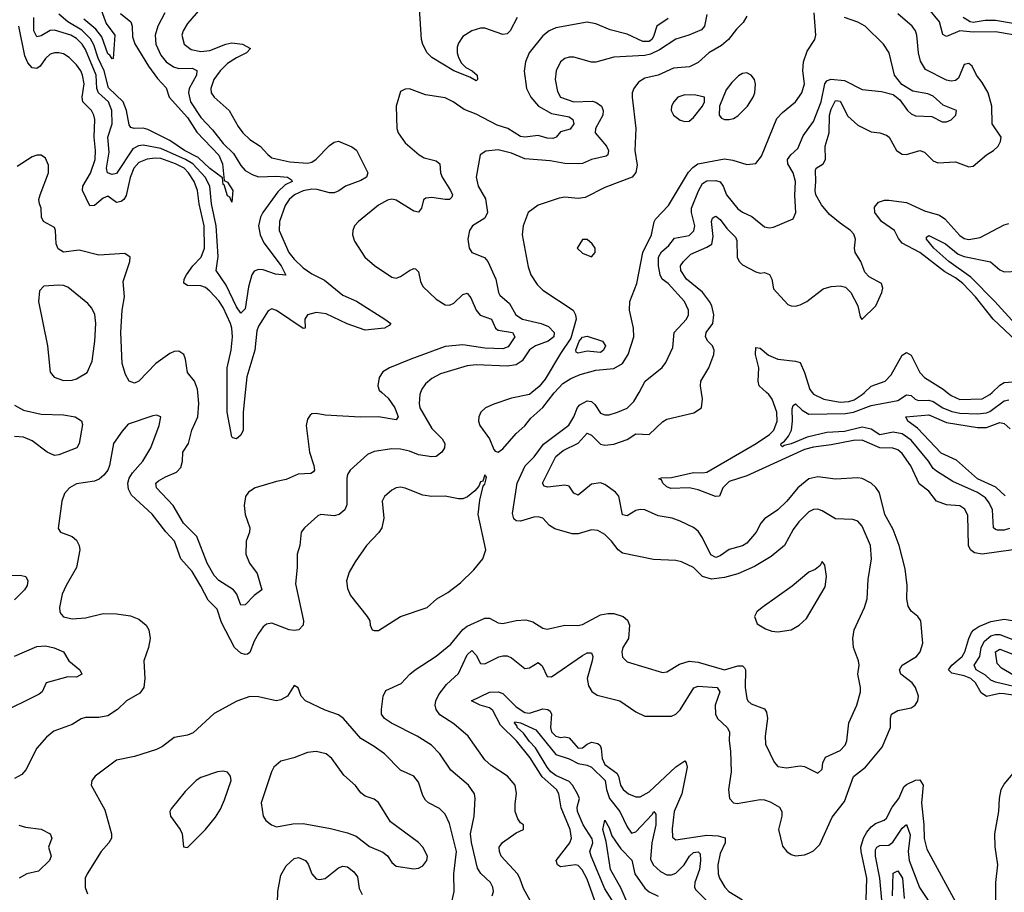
# Model space of a CAD drawing. Header units: inches. Extents: x 1552611 to 1694776, y 811966 to 917215.
# Tile 460 of 549: x 1642473 to 1646910, y 897746 to 901680. Entities that reach past the tile are written whole.
import ezdxf

# ---------------------------------------------------------------- set-up
doc = ezdxf.new("R2010")
doc.units = ezdxf.units.IN
doc.header["$MEASUREMENT"] = 0
doc.layers.add('B6849', color=7, linetype='Continuous')
doc.layers.add('B6940', color=7, linetype='Continuous')

msp = doc.modelspace()

# ---------------------------------------------------------------- linework, layer by layer
at = {"layer": 'B6849', "color": 5}
for points, elevation in [([(1644279.9, 900000), (1644276.3, 899990), (1644272.7, 899950), (1644276.8, 899930), (1644330, 899836.9), (1644377.1, 899790), (1644388.5, 899770), (1644387.1, 899750), (1644376.3, 899730), (1644350, 899711.2), (1644330.1, 899709.9), (1644270, 899718.8), (1644230, 899734.6), (1644190, 899743.2), (1644150, 899744.8), (1644070, 899734), (1644040.3, 899719.7), (1643963.1, 899650), (1643951.2, 899630), (1643947.3, 899612.7), (1643947.5, 899492.5), (1643938, 899470), (1643913, 899450), (1643890, 899443.1), (1643830, 899449.7), (1643816.1, 899443.9), (1643756.3, 899390), (1643742, 899370), (1643735.3, 899310), (1643723.1, 899270), (1643723.6, 899210), (1643716.7, 899136.7), (1643752.1, 898970), (1643750.1, 898949.9), (1643730.7, 898929.3), (1643710, 898926.3), (1643687.3, 898930), (1643610, 898959.2), (1643585.1, 898954.9), (1643570, 898943.6), (1643550, 898913), (1643530, 898878.9), (1643510, 898827.6), (1643499.4, 898820.6), (1643490, 898817.8), (1643470, 898824.2), (1643441.8, 898850), (1643383.4, 898963.4), (1643362.7, 899022.7), (1643322.7, 899062.7), (1643290, 899127.1), (1643250, 899192), (1643198.8, 899250), (1643171.4, 899330), (1643131.6, 899371.6), (1643070, 899450.8), (1642977, 899537), (1642963.1, 899563.1), (1642959.9, 899590), (1642966.6, 899613.4), (1642982.1, 899637.9), (1643028, 899690), (1643063.9, 899750), (1643101.6, 899850), (1643108.7, 899890), (1643090, 899897), (1643073.8, 899893.8), (1642962.7, 899857.3), (1642934.4, 899825.6), (1642895.3, 899770), (1642877.8, 899670), (1642870.1, 899649.9), (1642852.8, 899627.2), (1642830.8, 899609.2), (1642810, 899599.4), (1642730, 899587.4), (1642698.4, 899570), (1642675.2, 899544.8), (1642662.8, 899510), (1642646.3, 899386.3), (1642657.3, 899370), (1642710, 899350.2), (1642730, 899333.1), (1642741.6, 899310), (1642744.1, 899290), (1642729.4, 899210), (1642682.3, 899130), (1642665.2, 899090), (1642653.4, 899030), (1642654.4, 899010), (1642659.9, 898999.9), (1642670, 898988.9), (1642710, 898979.1), (1642770, 898983.5), (1642850, 899002.6), (1642910, 899001.5), (1642973.3, 898993.3), (1643010, 898978.3), (1643043.1, 898950), (1643055.8, 898930), (1643061.6, 898890), (1643053.4, 898850), (1643033, 898790), (1643037, 898710), (1643032, 898670), (1643015.4, 898644.6), (1642954, 898610), (1642913.4, 898570), (1642870, 898542), (1642830, 898533.7), (1642770, 898534.4), (1642750, 898528), (1642710, 898503.5), (1642627.3, 898472.7), (1642594.1, 898445.9), (1642550, 898396.2), (1642501, 898299), (1642483, 898277), (1642450, 898259.2)], 940), ([(1644104.9, 900000), (1644133.9, 899973.9), (1644163.9, 899930), (1644178.8, 899890), (1644170, 899875.8), (1644090, 899889.3), (1644008.6, 899888.6), (1643850, 899897.8), (1643810, 899904.7), (1643790, 899903.7), (1643782.6, 899897.4), (1643770, 899879), (1643764.2, 899850), (1643779.5, 899730), (1643798.5, 899670), (1643801.6, 899650), (1643797.7, 899642.3), (1643785.6, 899634.4), (1643728.8, 899631.2), (1643673.5, 899606.5), (1643630, 899598.7), (1643534, 899570), (1643505, 899550), (1643491.2, 899530), (1643485.2, 899490), (1643489.3, 899450), (1643510.2, 899390), (1643508.4, 899370), (1643493.5, 899330), (1643492.7, 899270), (1643509.5, 899230), (1643543.8, 899183.8), (1643564.2, 899110), (1643530, 899084.1), (1643490, 899041.8), (1643470, 899041.3), (1643451.4, 899090), (1643436.1, 899110), (1643370, 899151.3), (1643350, 899174), (1643318.6, 899230), (1643271.2, 899350), (1643211.2, 899410), (1643165.3, 899490), (1643089.9, 899570), (1643087.5, 899590), (1643099.5, 899600.5), (1643130, 899619.3), (1643179.6, 899640.4), (1643198.8, 899661.2), (1643207.1, 899690), (1643208.3, 899730), (1643233.3, 899770), (1643249.4, 899830), (1643276.6, 899890), (1643280.1, 899950), (1643275.6, 900000)], 920), ([(1643489.7, 900000), (1643480.7, 899910), (1643480.5, 899830), (1643470, 899806.8), (1643450, 899791.1), (1643434.5, 899794.5), (1643430, 899799.3), (1643408.3, 899910), (1643408.6, 900000)], 880), ([(1644601.8, 897730), (1644608.2, 897750), (1644605.4, 897770), (1644594.8, 897790), (1644551.1, 897831.1), (1644535.8, 897855.7), (1644508.9, 897971.1), (1644504.8, 898010), (1644521.5, 898090), (1644526.4, 898170), (1644523.5, 898190), (1644495.6, 898230), (1644416.8, 898296.8), (1644366.2, 898370), (1644328.8, 898410), (1644264.2, 898450), (1644148.5, 898508.5), (1644117.4, 898530), (1644104.1, 898550), (1644103.1, 898570), (1644111.3, 898630), (1644123.8, 898656.2), (1644192.6, 898687.4), (1644231.3, 898730), (1644255.8, 898750), (1644350, 898810.7), (1644415.4, 898864.6), (1644470, 898931), (1644490, 898946.8), (1644570, 898982.1), (1644590, 898982.7), (1644630, 898960.9), (1644650, 898957.6), (1644710, 898971), (1644754.3, 898974.3), (1644785.4, 898965.4), (1644830, 898937.6), (1644850, 898932.2), (1644930, 898950.4), (1644988.7, 898948.7), (1645010, 898953.1), (1645090, 898996.9), (1645123.8, 899003.8), (1645150, 899002.8), (1645192.7, 898990), (1645212.6, 898972.6), (1645220.8, 898950), (1645216.9, 898890), (1645191.6, 898850), (1645187, 898830), (1645190, 898806.7), (1645210, 898785.4), (1645370, 898737.8), (1645390, 898741), (1645445.8, 898774.2), (1645490, 898788.1), (1645530, 898784.6), (1645650, 898749.1), (1645710, 898766.8), (1645730, 898767.1), (1645738.9, 898758.9), (1645744.1, 898750), (1645742.3, 898670), (1645750, 898620.7), (1645754.6, 898610), (1645770, 898595.6), (1645830, 898572.8), (1645838.9, 898558.9), (1645842.4, 898530), (1645832.6, 898450), (1645834.3, 898414.3), (1645872.4, 898332.4), (1645890, 898314), (1645928.2, 898308.2), (1645990, 898315.9), (1646010, 898313.6), (1646070, 898283), (1646090, 898301), (1646092.2, 898330), (1646104.4, 898355.6), (1646170, 898386.3), (1646193.2, 898410), (1646201, 898430), (1646209.6, 898510), (1646246, 898590), (1646261.7, 898650), (1646262.7, 898670), (1646249.7, 898730), (1646256, 898770), (1646253.5, 898790), (1646230.7, 898850.7), (1646227.8, 898890), (1646233.1, 898930), (1646279.8, 899030), (1646292, 899070), (1646296.3, 899156.3), (1646311.6, 899250), (1646307.2, 899310), (1646270, 899397.4), (1646250, 899419.1), (1646226.9, 899426.9), (1646150, 899429.8), (1646090, 899466.5), (1646070, 899473.5), (1646050, 899471.9), (1646030, 899460.8), (1645983.9, 899416.1), (1645958.5, 899381.5), (1645919.4, 899310), (1645860.2, 899259.8), (1645784.2, 899215.8), (1645710, 899182.2), (1645650, 899166.2), (1645590, 899158.4), (1645550.4, 899170.5), (1645509.9, 899209.9), (1645456.1, 899236.1), (1645430, 899241.8), (1645330, 899246.9), (1645190, 899275.4), (1645170, 899289.6), (1645139.8, 899330), (1645110, 899359.8), (1645077.8, 899377.8), (1645050, 899379.8), (1644990, 899362.4), (1644962.9, 899362.9), (1644884.6, 899384.6), (1644860.3, 899400.3), (1644830, 899432.2), (1644810, 899439.3), (1644790, 899437.7), (1644730, 899419.9), (1644710, 899420.8), (1644699.8, 899430), (1644694.4, 899454.4), (1644715.4, 899590), (1644750.7, 899669.3), (1644790.9, 899709.1), (1644834.2, 899765.8), (1644947.6, 899852.4), (1644970, 899889.2), (1644987.6, 899932.4), (1644996.9, 899943.1), (1645030, 899962.2), (1645050, 899959.1), (1645065.6, 899945.6), (1645090, 899906.7), (1645110, 899898.5), (1645130, 899899), (1645167, 899910), (1645210, 899928.4), (1645240.8, 899959.2), (1645264.1, 900000)], 940), ([(1644774, 897710), (1644743.2, 897763.2), (1644727.5, 897810), (1644716, 897830), (1644643.2, 897910), (1644634.8, 897930), (1644634.6, 897950), (1644648.3, 897971.7), (1644710, 898014.6), (1644744, 898030), (1644743.7, 898050), (1644730, 898059.6), (1644717.5, 898077.5), (1644706, 898110), (1644705.6, 898145.6), (1644712.6, 898192.6), (1644705.5, 898230), (1644670.8, 898270), (1644598.3, 898318.3), (1644570, 898343.5), (1644494.5, 898450), (1644430, 898505.9), (1644366.9, 898546.9), (1644349.5, 898570), (1644345.4, 898590), (1644348.6, 898610), (1644361.7, 898638.3), (1644397, 898683), (1644450, 898732.1), (1644490, 898817.5), (1644510, 898835.8), (1644530, 898815.3), (1644550, 898778.2), (1644570, 898776.3), (1644632.5, 898807.5), (1644650, 898812.8), (1644670, 898811.7), (1644690, 898802.7), (1644750, 898754.8), (1644770, 898758.9), (1644810, 898781.7), (1644827.9, 898767.9), (1644850, 898719.1), (1644870, 898718.2), (1645010, 898813.8), (1645030, 898825.2), (1645050, 898825.3), (1645055.8, 898810), (1645053.3, 898790), (1645030.1, 898710), (1645036.7, 898676.7), (1645052.2, 898652.2), (1645075.2, 898635.2), (1645178, 898610), (1645250, 898560.2), (1645290, 898540.9), (1645410, 898540.2), (1645430, 898549.3), (1645450, 898569.3), (1645511.4, 898668.6), (1645530, 898676.1), (1645616.5, 898670), (1645627.9, 898650), (1645607.9, 898590), (1645609, 898550), (1645617.4, 898530), (1645661.9, 898490), (1645671.4, 898470), (1645670.1, 898430), (1645676.8, 898383.2), (1645679.8, 898290), (1645667.2, 898210), (1645671.3, 898170), (1645689.5, 898149.5), (1645706.9, 898146.9), (1645810, 898164.4), (1645830, 898162.9), (1645854.4, 898154.4), (1645896.5, 898130), (1645907.6, 898110), (1645907.8, 898090), (1645892.9, 898030), (1645910, 897954.8), (1645930.4, 897930), (1645950, 897916.5), (1645970, 897910.2), (1646010, 897915), (1646030, 897922.2), (1646050, 897933), (1646078.3, 897961.7), (1646134.3, 898085.7), (1646190, 898155.8), (1646230.9, 898269.1), (1646284, 898310), (1646359.5, 898400.5), (1646396.9, 898490), (1646396.6, 898530), (1646402, 898550), (1646430, 898565.9), (1646490, 898577.3), (1646508, 898590), (1646520.5, 898610), (1646523.5, 898630), (1646509.8, 898670), (1646495, 898690), (1646444.1, 898730), (1646437.2, 898750), (1646449.9, 898770.1), (1646514.2, 898810), (1646531.4, 898830), (1646543.5, 898870), (1646534, 898970), (1646520.9, 898990), (1646490, 899014), (1646477, 899037), (1646470.8, 899070), (1646472.2, 899130), (1646464, 899204), (1646436.8, 899310), (1646410, 899381.3), (1646371.4, 899450), (1646347.1, 899547.1), (1646331.5, 899571.5), (1646310, 899591.2), (1646270, 899611.2), (1646250, 899615.2), (1646150, 899608.5), (1646070, 899619.2), (1646030, 899609.9), (1645979.4, 899570), (1645930.1, 899510), (1645890, 899470.6), (1645829.1, 899430), (1645813, 899410), (1645791.8, 899370), (1645750, 899319.9), (1645730, 899308.5), (1645670, 899291.3), (1645630, 899263.4), (1645610, 899255.3), (1645587.5, 899267.5), (1645550, 899345), (1645530, 899375), (1645510, 899390.6), (1645450, 899419.8), (1645413.4, 899433.4), (1645350, 899443.6), (1645290, 899469.8), (1645270, 899472.5), (1645250, 899466.8), (1645210, 899444.2), (1645190, 899448.7), (1645172.6, 899532.6), (1645157.5, 899550), (1645110, 899584.4), (1645090, 899592.1), (1645050, 899586.2), (1644990, 899535.9), (1644970, 899546.3), (1644950, 899577), (1644930, 899581.2), (1644852, 899572), (1644837.3, 899577.3), (1644829.1, 899590), (1644889.7, 899710.3), (1644922.8, 899737.2), (1644990, 899771.5), (1645030, 899815.6), (1645050, 899807.4), (1645090, 899766.8), (1645110, 899762.5), (1645150, 899766.4), (1645210, 899786.8), (1645250, 899812.4), (1645310, 899810.2), (1645370, 899867.2), (1645390, 899879.2), (1645511.6, 899908.4), (1645545.1, 899930), (1645549.7, 899970.3), (1645545.6, 900000)], 920), ([(1644781.4, 900000), (1644770, 899991), (1644690, 899973.8), (1644610, 899947.1), (1644572.2, 899930), (1644551.8, 899910), (1644542.6, 899890), (1644541.1, 899870), (1644547.2, 899850), (1644590.3, 899790), (1644610, 899742), (1644615.3, 899735.3), (1644630, 899730.8), (1644650, 899745.5), (1644710, 899814), (1644750, 899848.8), (1644776.8, 899883.2), (1644830, 899932.4), (1644881.4, 899998.6), (1644882.8, 900000)], 960), ([(1646950, 899289.9), (1646810, 899270.9), (1646776.1, 899276.1), (1646757.7, 899290), (1646748.8, 899310), (1646745.1, 899445.1), (1646732.8, 899472.8), (1646710, 899488.1), (1646650, 899492.7), (1646604.8, 899510), (1646570, 899554.1), (1646527, 899587), (1646489.3, 899669.3), (1646450, 899724.3), (1646430, 899741.2), (1646408.1, 899748.1), (1646350, 899749.4), (1646270, 899784.4), (1646230, 899783.4), (1646130, 899762.8), (1646050, 899753.5), (1646010, 899742.1), (1645750, 899623.7), (1645670, 899597.8), (1645641.3, 899570), (1645627.4, 899532.6), (1645608.8, 899531.2), (1645530, 899559.9), (1645490, 899569), (1645406.9, 899566.9), (1645390, 899574.7), (1645371.3, 899590), (1645365, 899605), (1645354, 899610), (1645365.4, 899614.6), (1645410, 899616), (1645510, 899639), (1645550, 899636.7), (1645570, 899640.4), (1645791.5, 899770), (1645851.9, 899810), (1645871.2, 899830), (1645885.9, 899870), (1645885.2, 899910), (1645864.1, 899970), (1645849.4, 899990), (1645838.4, 900000)], 880), ([(1646934, 899386), (1646910, 899378.8), (1646879.5, 899379.5), (1646870, 899381.2), (1646860.9, 899390), (1646856.6, 899470), (1646842.3, 899502.3), (1646824.7, 899524.7), (1646790, 899548), (1646678.1, 899598.1), (1646604.2, 899644.2), (1646590, 899657), (1646568.6, 899690), (1646490, 899785.1), (1646450, 899812.9), (1646410, 899819.9), (1646350, 899808.9), (1646310, 899834.6), (1646270, 899842.7), (1646190, 899823), (1646110, 899818.7), (1646022.3, 899797.7), (1645950, 899767.8), (1645918.9, 899761.1), (1645910, 899754.5), (1645902.5, 899762.5), (1645904.6, 899770), (1645920, 899780), (1645937.7, 899802.3), (1645950.5, 899830), (1645955.3, 899870), (1645953.8, 899926.2), (1645959.4, 899940.6), (1645970, 899948.9), (1646000, 899920), (1646030, 899901.9), (1646195.2, 899904.8), (1646230, 899910.1), (1646310, 899940.2), (1646430, 899963), (1646470, 899989.4), (1646490, 899985.8), (1646508.2, 899970), (1646523.6, 899963.6), (1646570, 899964.7), (1646590, 899959), (1646632.5, 899930), (1646673.1, 899913.1), (1646710, 899905.5), (1646790, 899903.6), (1646830, 899907.7), (1646845.7, 899914.3), (1646910, 899961.6), (1646930, 899965.9)], 860), ([(1646043.9, 900000), (1646050, 899992.5), (1646096.5, 899970), (1646170, 899956.3), (1646210, 899958.8), (1646233.5, 899966.5), (1646269.4, 899990), (1646280.2, 900000)], 880), ([(1646652.8, 900000), (1646670, 899985.8), (1646710, 899967.7), (1646810, 899971.1), (1646844.3, 899990), (1646855.1, 900000)], 880), ([(1642450, 899941.9), (1642490, 899919), (1642570, 899901.4), (1642670, 899898.8), (1642724, 899890), (1642752.2, 899872.2), (1642755.8, 899855.8), (1642742, 899770), (1642730.2, 899750), (1642650, 899718.3), (1642630, 899715.2), (1642596.4, 899730), (1642530, 899782), (1642490, 899797.8), (1642450, 899800.8)], 920), ([(1646914.3, 899534.3), (1646872.4, 899572.4), (1646789.9, 899610), (1646694.8, 899694.8), (1646625.8, 899725.8), (1646518.3, 899838.3), (1646475.3, 899870), (1646466.9, 899890), (1646570, 899898.5), (1646650, 899864.4), (1646790, 899841.1), (1646830, 899841.3), (1646890, 899864), (1646910, 899859.8), (1646936.2, 899836.2)], 840), ([(1642414.9, 899174.9), (1642475.3, 899175.3), (1642500.7, 899170), (1642510.2, 899150), (1642506.7, 899130), (1642495, 899110), (1642450, 899064.2)], 920), ([(1646980.8, 898630), (1646910, 898641.8), (1646890, 898643.3), (1646829.7, 898629.7), (1646805.5, 898645.5), (1646781.1, 898690), (1646759.5, 898710), (1646730, 898722.5), (1646674, 898734), (1646658.5, 898750), (1646673.1, 898770), (1646719.7, 898810), (1646732.4, 898830), (1646750.2, 898889.8), (1646763, 898917), (1646772.4, 898930), (1646794.8, 898945.2), (1646850, 898966.7), (1646910, 898977.2), (1647010, 898961.1)], 880), ([(1647010, 898661.1), (1646870, 898694), (1646850, 898702.9), (1646825.7, 898725.7), (1646783.2, 898750), (1646774.7, 898770), (1646800.6, 898810), (1646805.3, 898850), (1646820.9, 898879.1), (1646850, 898902.8), (1646870, 898908.9), (1646890, 898908.8), (1647010, 898861.6)], 860), ([(1642450, 898811.6), (1642550, 898855.1), (1642590, 898856.8), (1642628.1, 898848.1), (1642670.3, 898830), (1642694.9, 898790), (1642744.9, 898750), (1642752.8, 898730), (1642730, 898716.4), (1642690, 898717.3), (1642592.2, 898690), (1642574.7, 898650), (1642560.9, 898639.1), (1642378.5, 898550)], 920), ([(1646976.6, 898710), (1646897.2, 898757.2), (1646877.9, 898777.9), (1646870, 898830.2), (1646890, 898842.2), (1647010, 898796.3)], 840), ([(1644421.8, 897710), (1644430.5, 897750), (1644429.9, 897829.9), (1644441.8, 897930), (1644410, 898057.4), (1644390, 898098.7), (1644364.4, 898124.4), (1644315.1, 898150), (1644302.1, 898162.1), (1644290, 898182.9), (1644270, 898242.4), (1644250, 898269.7), (1644190, 898297.2), (1644116.8, 898370), (1644070, 898404.1), (1644010, 898439.3), (1643932.8, 898530), (1643910, 898546.6), (1643850, 898566.8), (1643761.2, 898610), (1643741.2, 898630), (1643728.4, 898668.4), (1643710, 898678), (1643680.7, 898630), (1643650, 898614), (1643629.5, 898609.5), (1643550, 898627.8), (1643510, 898629.6), (1643451.8, 898608.2), (1643350, 898552), (1643255.2, 898464.8), (1643230, 898455.3), (1643170, 898443.9), (1643116.3, 898403.7), (1643090, 898390.8), (1642990, 898358.4), (1642910, 898341.5), (1642814, 898270), (1642798.8, 898250), (1642794.8, 898230), (1642857.7, 898117.7), (1642886.7, 898010), (1642886.4, 897990), (1642874.9, 897970), (1642840.3, 897930), (1642777.8, 897830), (1642769.1, 897810), (1642768.2, 897768.2), (1642779.1, 897739.1)], 960), ([(1645102.7, 897602.7), (1645030, 897805.5), (1645008.4, 897848.4), (1644990, 897867.3), (1644978.4, 897870), (1644910, 897860.7), (1644897, 897870), (1644891.2, 897890), (1644952.3, 897970), (1644959.7, 897990), (1644953.7, 898030), (1644912.9, 898127), (1644903.4, 898190), (1644892.4, 898210), (1644827, 898267), (1644773.1, 898353.1), (1644712.6, 898430), (1644640.6, 898500.6), (1644605.7, 898565.7), (1644590, 898577.6), (1644548.9, 898590), (1644509.4, 898610), (1644590, 898648.5), (1644630, 898650.8), (1644650, 898643), (1644710, 898582.7), (1644750, 898556.8), (1644770, 898553.6), (1644830, 898573.3), (1644853.8, 898570), (1644863.3, 898563.3), (1644869.7, 898549.7), (1644865.5, 898490), (1644869.8, 898470), (1644889.1, 898450), (1644910, 898444.2), (1644930, 898447.5), (1644950, 898443.5), (1644990, 898395.9), (1645010, 898397), (1645030, 898414.8), (1645050, 898422.7), (1645077.8, 898417.8), (1645088.7, 898408.7), (1645094.1, 898394.1), (1645098, 898350), (1645110, 898323.3), (1645163.6, 898283.6), (1645171.5, 898270), (1645181.3, 898230), (1645192.7, 898210), (1645216.5, 898190), (1645250, 898176.6), (1645270, 898177.3), (1645310, 898199.8), (1645430, 898311.8), (1645470, 898339.2), (1645476.8, 898330), (1645480.8, 898310), (1645457.2, 898190), (1645422.7, 898110), (1645412.9, 898032.9), (1645414.8, 897994.8), (1645430, 897983.2), (1645570, 898003.9), (1645621.1, 898001.1), (1645652.6, 897992.6), (1645651.8, 897970), (1645630, 897921.7), (1645618.7, 897870), (1645620.8, 897830), (1645627.5, 897810), (1645650.1, 897770), (1645668.7, 897750), (1645730, 897712.7)], 880), ([(1645170, 897667.5), (1645110, 897761.6), (1645049, 897910), (1645043, 897930), (1645056.6, 897970), (1645052.9, 897987.1), (1645012, 898050), (1644987.6, 898110), (1644985.6, 898130), (1644996.2, 898170), (1644987.5, 898190), (1644964.9, 898230), (1644950, 898245.5), (1644890, 898273.6), (1644866.8, 898290), (1644849.7, 898310), (1644798.2, 898398.2), (1644770, 898426.8), (1644743.4, 898463.4), (1644715.2, 898490), (1644715.5, 898495.5), (1644702.6, 898510), (1644704.7, 898515.3), (1644730, 898510.7), (1644799.2, 898479.2), (1644890, 898367.8), (1644950, 898347.4), (1644990, 898327.4), (1645030, 898319.6), (1645050, 898310.5), (1645111.5, 898250), (1645118.2, 898210), (1645131.2, 898170), (1645177.2, 898110), (1645210, 898042.3), (1645230, 898013.8), (1645250, 898018.9), (1645323.5, 898096.5), (1645331.3, 898110), (1645339.3, 898099.3), (1645340.2, 898050), (1645321.5, 897970), (1645316.2, 897896.2), (1645328, 897870), (1645360.8, 897840.8), (1645390, 897825.4), (1645410, 897824.6), (1645430, 897833), (1645468, 897870), (1645492.3, 897910), (1645510, 897925.8), (1645530, 897929.3), (1645539.4, 897919.4), (1645541.9, 897890), (1645536.1, 897850), (1645516.3, 897790), (1645514, 897770), (1645518.6, 897758.6), (1645590, 897687.8)], 860), ([(1646871.3, 897650), (1646872.5, 897790), (1646881.6, 897870), (1646869.2, 897950.8), (1646866.8, 898010), (1646885.2, 898110), (1646888, 898170), (1646896, 898210), (1646910, 898233.5), (1646974, 898310)], 880), ([(1646287.5, 897712.5), (1646290.9, 897810), (1646264.5, 897930), (1646264.3, 897950), (1646275.7, 897990), (1646290, 898017.6), (1646310, 898041.8), (1646330, 898056.1), (1646368.9, 898071.1), (1646379.4, 898080.6), (1646404.1, 898130), (1646435.2, 898170), (1646457.8, 898222.2), (1646470, 898233.1), (1646510, 898252.7), (1646530, 898253.9), (1646543.9, 898230), (1646537.5, 898150), (1646548.1, 898050), (1646548.6, 897988.6), (1646561.4, 897941.4), (1646710, 897667.2)], 880), ([(1645237.8, 897637.8), (1645183.3, 897763.3), (1645135.5, 897850), (1645115.4, 897975.4), (1645101.1, 898030), (1645110, 898072.4), (1645130, 898037.1), (1645141.5, 898001.5), (1645157.5, 897977.5), (1645182.6, 897942.6), (1645231.9, 897891.9), (1645245.4, 897830), (1645290, 897765.4), (1645310, 897748.3), (1645350, 897729.4)], 840), ([(1642469.4, 898049.4), (1642499.8, 898039.8), (1642570, 898030.7), (1642610.2, 898010), (1642617.5, 897990), (1642603.2, 897950), (1642614.7, 897910), (1642607.7, 897890), (1642557.5, 897842.5), (1642505.5, 897830), (1642470.3, 897810)], 940), ([(1646367.3, 897612.7), (1646349.4, 897810), (1646329.9, 897910.1), (1646330, 897938.7), (1646336.2, 897950), (1646350, 897958), (1646390, 897959), (1646408.1, 897971.9), (1646450, 898035.2), (1646470, 898051.5), (1646485.9, 898005.9), (1646476.5, 897930), (1646481.3, 897890), (1646527.6, 897767.6), (1646576, 897696)], 860), ([(1643633.4, 897646.6), (1643636.7, 897750), (1643650, 897824.4), (1643673.7, 897866.3), (1643710, 897898.8), (1643730, 897902.8), (1643761.2, 897890), (1643773, 897873), (1643790, 897829.1), (1643810, 897806.8), (1643824.4, 897804.4), (1643850, 897809.5), (1643910, 897856.3), (1643930, 897864.8), (1643950, 897860.7), (1643978.7, 897838.7), (1643995.9, 897815.9), (1644003.8, 897763.8), (1644016.7, 897736.7)], 960), ([(1646406, 897730), (1646410, 897833.4), (1646430, 897843.5), (1646451.7, 897810), (1646459.2, 897719.2)], 840)]:
    msp.add_lwpolyline(points, dxfattribs=dict(at, elevation=elevation))
for points, elevation in [([(1644570, 899628), (1644559.9, 899600.1), (1644550, 899596), (1644542.3, 899577.7), (1644523.8, 899556.2), (1644491, 899529), (1644470, 899520.3), (1644450, 899519.8), (1644390, 899531.8), (1644330, 899530.8), (1644290, 899535.9), (1644210, 899568.7), (1644190, 899572.7), (1644170, 899569.7), (1644150, 899559.7), (1644117, 899530), (1644106.5, 899510), (1644113.6, 899433.6), (1644105.5, 899390), (1644092.2, 899367.8), (1644035.6, 899310), (1643984.6, 899235.4), (1643958.5, 899190), (1643946.3, 899150), (1643950, 899116), (1643964.2, 899084.2), (1644038.8, 898990), (1644051.3, 898970), (1644052, 898950), (1644062, 898930), (1644070, 898926), (1644090, 898927.3), (1644189, 898990), (1644310, 899031), (1644353.2, 899070), (1644402.5, 899097.5), (1644459, 899141), (1644519.6, 899200.4), (1644560.7, 899250), (1644574, 899290), (1644539.8, 899450), (1644546.3, 899513.7), (1644562.5, 899577.5), (1644570, 899586), (1644576, 899610), (1644577.2, 899617.2)], 960), ([(1646090, 899237.2), (1646080.4, 899219.6), (1646058.4, 899201.6), (1646030, 899189.6), (1645953.7, 899126.3), (1645819.1, 899030), (1645794.8, 899010), (1645784.7, 898990), (1645796.9, 898956.9), (1645834.2, 898934.2), (1645862.9, 898922.9), (1645890, 898921.1), (1645950, 898929.1), (1645986.3, 898950), (1646018.7, 898981.3), (1646102.7, 899122.7), (1646109.6, 899170), (1646100.9, 899220.9)], 960), ([(1643810, 898381.2), (1643770, 898377.2), (1643708.1, 898351.9), (1643650, 898337.2), (1643619, 898310), (1643607.3, 898290), (1643562, 898150), (1643570.6, 898090), (1643582, 898070), (1643607.3, 898050), (1643630, 898041.7), (1643704.6, 898055.4), (1643750, 898056.3), (1643873.4, 898033.4), (1643950, 898014), (1643990, 897999.6), (1644050, 897952.6), (1644110, 897927.8), (1644130.2, 897910.2), (1644150, 897880.5), (1644170, 897863.7), (1644250, 897852.9), (1644270, 897856), (1644290, 897865.7), (1644308.2, 897890), (1644310.9, 897910), (1644290, 897949.6), (1644270, 897971.5), (1644144.6, 898064.6), (1644090.7, 898150.7), (1644070, 898166.3), (1644030, 898180.5), (1644010, 898195.6), (1643987.2, 898227.2), (1643934.3, 898274.3), (1643879.7, 898350), (1643854.7, 898370)], 980), ([(1643390, 898293.1), (1643364.7, 898290), (1643290, 898264.4), (1643268.8, 898250), (1643218.6, 898201.4), (1643156.5, 898123.5), (1643150.4, 898110), (1643152.2, 898090), (1643197, 898030), (1643204.9, 898010), (1643211, 897951), (1643230, 897948.5), (1643310.4, 898029.5), (1643355.1, 898084.9), (1643378.2, 898121.8), (1643396.9, 898163.1), (1643426, 898250), (1643423.1, 898270), (1643410, 898287.8)], 980)]:
    msp.add_lwpolyline(points, close=True, dxfattribs=dict(at, elevation=elevation))
at = {"layer": 'B6940', "color": 5}
for points, elevation in [([(1643127.2, 901710), (1643096.2, 901650), (1643083.6, 901610), (1643086.2, 901570), (1643110, 901519.7), (1643133, 901490), (1643166.8, 901466.8), (1643190, 901460.5), (1643250, 901460.6), (1643271.2, 901451.2), (1643269.6, 901430), (1643237.2, 901370), (1643234.7, 901350), (1643243.7, 901310), (1643290, 901238.8), (1643342.8, 901182.8), (1643390, 901122.3), (1643436.8, 901076.8), (1643470, 901022.8), (1643490, 901000.2), (1643521.3, 900981.3), (1643550, 900972), (1643630, 900974.1), (1643680.7, 900970), (1643698.4, 900958.4), (1643701.5, 900950), (1643670, 900935.8), (1643636.2, 900903.8), (1643569.7, 900810.3), (1643558.8, 900790), (1643549.2, 900750), (1643556.2, 900710), (1643573.4, 900673.4), (1643651.9, 900570), (1643672.3, 900527.7), (1643626.7, 900533.3), (1643570, 900552.4), (1643550, 900554.4), (1643530, 900546.3), (1643518.9, 900530), (1643503.9, 900476.1), (1643490, 900376.9), (1643470, 900357.2), (1643450, 900386), (1643403.8, 900483.8), (1643359.3, 900550), (1643368.2, 900611.8), (1643358.2, 900750), (1643337.2, 900850), (1643329.5, 900930), (1643308.6, 900970), (1643253.2, 901030), (1643220.3, 901050), (1643110, 901099.8), (1643030, 901113.7), (1643008.1, 901111.9), (1642982.8, 901097.2), (1642910, 900986.9), (1642890, 900982.1), (1642869, 900989), (1642863.8, 901010), (1642876.8, 901083.2), (1642870.6, 901150), (1642890.3, 901210), (1642888.3, 901270), (1642873.6, 901310), (1642827.9, 901350), (1642820.9, 901370), (1642818.4, 901430), (1642770, 901544.9), (1642754.1, 901570), (1642730, 901594.9), (1642703.1, 901610), (1642630, 901632.7), (1642610, 901631.5), (1642570, 901607.1), (1642550, 901603.2), (1642537.1, 901630), (1642537, 901690)], 860), ([(1642927.5, 901707.5), (1642974.2, 901670), (1642980.3, 901650), (1642981.8, 901601.8), (1642991.6, 901571.6), (1643054, 901470), (1643094.8, 901414.8), (1643133, 901373), (1643146.8, 901330), (1643230, 901238.5), (1643272.1, 901172.1), (1643370, 901069.4), (1643387.2, 901030), (1643395.3, 900955.3), (1643410, 900947.7), (1643434, 900910), (1643430, 900858), (1643419.5, 900879.5), (1643410, 900885.2), (1643395.1, 900935.1), (1643390, 900937.2), (1643386.9, 900966.9), (1643330, 901009.6), (1643278, 901058), (1643215.8, 901090), (1643150, 901135.5), (1643050, 901185.5), (1643030, 901190.9), (1642988.8, 901188.8), (1642973.7, 901193.7), (1642966.4, 901206.4), (1642954.6, 901270), (1642939.8, 901310), (1642873.2, 901373.2), (1642854.6, 901450), (1642826.7, 901506.7), (1642807.2, 901567.2), (1642793.1, 901593.1), (1642753, 901633), (1642689.8, 901669.8), (1642650, 901704)], 840), ([(1642835.5, 901735.6), (1642863, 901663), (1642902.2, 901610), (1642894.7, 901505.3), (1642890, 901503.6), (1642880.1, 901520.1), (1642870, 901526.4), (1642842.9, 901602.9), (1642817.1, 901637.1), (1642762.7, 901682.7)], 820), ([(1643288.4, 901730), (1643230, 901662), (1643210.1, 901630), (1643204.1, 901610), (1643215.2, 901570), (1643245.9, 901545.9), (1643290, 901536.4), (1643330, 901540.9), (1643401.8, 901570), (1643430, 901575), (1643478, 901570), (1643512.9, 901550), (1643496, 901530), (1643450, 901507.8), (1643410, 901482.1), (1643376.8, 901450), (1643348.9, 901410), (1643334.5, 901370), (1643336.2, 901350), (1643350, 901330.3), (1643417.8, 901270), (1643457.8, 901197.8), (1643478.2, 901170), (1643510, 901140.2), (1643556.9, 901110), (1643591.5, 901071.5), (1643610, 901057.7), (1643690, 901038.5), (1643770, 901033.5), (1643790, 901037.8), (1643810, 901051.5), (1643870, 901113.1), (1643890, 901127.8), (1643910, 901132.1), (1643970, 901106.8), (1643991.4, 901091.4), (1644042.8, 900990), (1644035.4, 900970), (1644010, 900955.5), (1643942, 900930), (1643911.8, 900908.2), (1643890, 900899.5), (1643870, 900899.4), (1643814.3, 900914.3), (1643790, 900916.2), (1643750, 900908.3), (1643711.3, 900890), (1643687.3, 900870), (1643670, 900842.2), (1643643.9, 900770), (1643643.1, 900730), (1643686.7, 900630), (1643710, 900600.1), (1643750, 900561.5), (1643790, 900533.9), (1643846.2, 900506.2), (1643930, 900437.6), (1643991.5, 900411.5), (1644119.1, 900330), (1644145.3, 900310), (1644138.4, 900301.6), (1644117.3, 900290), (1644030, 900280.4), (1643949.4, 900309.4), (1643853.9, 900353.9), (1643810, 900359.6), (1643770.1, 900349.9), (1643758.3, 900330), (1643759.1, 900290), (1643750, 900287.3), (1643630, 900368.7), (1643610, 900376.3), (1643592.5, 900367.5), (1643550, 900298.2), (1643542.5, 900277.5), (1643533.4, 900190), (1643496.6, 900070), (1643489.7, 900000)], 880), ([(1644715.2, 901690), (1644684.1, 901630), (1644670, 901616.3), (1644650, 901612.3), (1644570, 901641.5), (1644550, 901642), (1644510, 901629.7), (1644470, 901604.2), (1644450, 901573.6), (1644444.7, 901555.3), (1644444.4, 901530), (1644450.1, 901510), (1644464.5, 901484.5), (1644484.4, 901464.4), (1644512.5, 901450), (1644534.4, 901430), (1644535.9, 901410), (1644530, 901404.8), (1644501, 901421), (1644430, 901448.8), (1644330, 901509.2), (1644309.6, 901530), (1644290, 901567.4), (1644284.2, 901590), (1644274.5, 901730)], 880), ([(1645570, 901703.7), (1645559.6, 901650), (1645545.2, 901634.8), (1645488.2, 901610), (1645430, 901591.5), (1645355.8, 901544.2), (1645315.2, 901524.8), (1645290, 901519), (1645150, 901511.3), (1645070, 901489), (1645050, 901487.9), (1644970, 901510.9), (1644950, 901511.1), (1644930, 901504.4), (1644910, 901489.7), (1644890.2, 901450), (1644886.3, 901410), (1644896.6, 901356.6), (1644910.8, 901330.8), (1644970, 901309.7), (1645052.5, 901312.5), (1645070, 901308.1), (1645094.3, 901290), (1645103, 901270), (1645101.4, 901250), (1645068.2, 901190), (1645066.5, 901170), (1645118, 901110), (1645127.2, 901090), (1645124, 901070), (1645115.6, 901064.4), (1645050.6, 901050), (1645010, 901031.8), (1644990, 901029.6), (1644930, 901031.8), (1644863.1, 901043.1), (1644750, 901052.6), (1644690, 901077.5), (1644630, 901093.7), (1644573.2, 901086.8), (1644548.9, 901070), (1644530.3, 900969.7), (1644539.7, 900930), (1644571.8, 900871.8), (1644581.2, 900810), (1644570, 900784.8), (1644513.7, 900750), (1644500.3, 900730), (1644492, 900690), (1644498.4, 900650), (1644510.6, 900630), (1644568.1, 900608.1), (1644583.5, 900590), (1644618.9, 900510), (1644630.7, 900450.7), (1644637.4, 900437.4), (1644680, 900400), (1644708.8, 900348.8), (1644739.1, 900330), (1644822.6, 900310), (1644856.6, 900296.6), (1644881.7, 900270), (1644879.8, 900250), (1644854.7, 900230), (1644797.3, 900210), (1644770, 900191.2), (1644737.5, 900142.5), (1644710, 900124.5), (1644670, 900118), (1644530, 900123.8), (1644490, 900119.5), (1644370, 900084), (1644330, 900062), (1644301.8, 900038.2), (1644285.3, 900014.7), (1644279.9, 900000)], 940), ([(1644882.8, 900000), (1644920.7, 900039.3), (1644957.2, 900062.8), (1644998.9, 900081.1), (1645070, 900099.3), (1645150, 900107.2), (1645190, 900130.3), (1645214.6, 900170), (1645240.6, 900250), (1645239.8, 900290), (1645221.4, 900370), (1645222.8, 900410), (1645254, 900490), (1645281.7, 900630), (1645320.4, 900710), (1645332.1, 900767.9), (1645339.1, 900780.9), (1645397.4, 900842.6), (1645487.5, 900992.4), (1645506, 901014), (1645529.3, 901030.7), (1645650, 901052.6), (1645687.1, 901047.1), (1645750, 901027.1), (1645790, 901031.7), (1645815.4, 901064.6), (1645885.7, 901234.3), (1645910, 901261.1), (1645968.7, 901310), (1645998, 901350), (1646010.5, 901390), (1646002, 901450), (1646005.2, 901490), (1646022, 901538), (1646056.2, 901590), (1646060.5, 901610), (1646052.9, 901710)], 960), ([(1645545.6, 900000), (1645541.5, 900030), (1645543.4, 900050), (1645579.2, 900110), (1645601.4, 900170), (1645602, 900190), (1645595.2, 900210), (1645574.6, 900230), (1645563.6, 900250), (1645566, 900270), (1645597.4, 900310), (1645601.1, 900350), (1645592.4, 900390), (1645581.6, 900410), (1645550, 900451.1), (1645478.6, 900510), (1645452.5, 900550), (1645451.1, 900570), (1645464.7, 900590), (1645497.8, 900622.2), (1645570, 900653.7), (1645591.5, 900668.5), (1645598.2, 900701.8), (1645590.4, 900769.6), (1645594.5, 900785.5), (1645600.5, 900790), (1645610, 900793.5), (1645630, 900779.3), (1645659.2, 900739.2), (1645699.6, 900699.6), (1645704.8, 900684.8), (1645706.3, 900610), (1645715.8, 900590), (1645730, 900575.2), (1645790, 900543.2), (1645810, 900538), (1645830, 900540.2), (1645851.4, 900531.4), (1645862.3, 900510), (1645870, 900466.4), (1645935.3, 900395.3), (1645950, 900389.3), (1645968.6, 900388.6), (1645990, 900394.2), (1646020.4, 900410), (1646094.1, 900465.9), (1646130, 900477.7), (1646170, 900479.7), (1646193.9, 900473.9), (1646219.1, 900450), (1646250.3, 900390), (1646260.9, 900340.9), (1646268.5, 900328.5), (1646330.8, 900390), (1646358, 900450), (1646362.7, 900470), (1646357.4, 900490), (1646300.9, 900520.9), (1646281.4, 900541.4), (1646263.7, 900590), (1646237.8, 900630), (1646235, 900650), (1646239.1, 900690), (1646232.7, 900712.7), (1646217.4, 900730), (1646170, 900762), (1646122.3, 900802.3), (1646085.9, 900845.9), (1646061.2, 900890), (1646057.8, 900910), (1646061.5, 900950), (1646059.1, 901000.9), (1646062.2, 901010), (1646094.3, 901030), (1646104.3, 901050), (1646103.5, 901110), (1646121.3, 901170), (1646123.2, 901250), (1646130, 901276), (1646150, 901315.7), (1646170, 901312.3), (1646205.5, 901245.5), (1646250, 901203.9), (1646310, 901174.2), (1646350, 901169.5), (1646379.2, 901159.3), (1646390.9, 901150), (1646424.2, 901090), (1646450, 901073.5), (1646470, 901072.2), (1646530, 901089.6), (1646550, 901082.4), (1646590, 901043), (1646610, 901034.1), (1646690, 901039.2), (1646750, 901015.8), (1646770, 901020.2), (1646830, 901070.2), (1646861.6, 901090), (1646882.4, 901110), (1646893.3, 901130), (1646895.6, 901150), (1646855, 901210), (1646853.6, 901290), (1646837.1, 901350), (1646810, 901397.2), (1646784.2, 901430), (1646765.4, 901470), (1646750, 901482), (1646730, 901477.2), (1646703.7, 901416.3), (1646690, 901405.7), (1646670, 901402.8), (1646650, 901407.7), (1646555, 901455), (1646532.4, 901492.4), (1646522.9, 901530), (1646515.7, 901610), (1646510.4, 901630), (1646494.7, 901650), (1646430, 901706.8)], 920), ([(1646950, 901611.3), (1646870, 901625.3), (1646770, 901623.8), (1646710, 901629.4), (1646650, 901604.6), (1646633.6, 901613.6), (1646618.5, 901670), (1646568.1, 901730)], 880), ([(1645394.8, 901685.2), (1645343.8, 901650), (1645330, 901603.7), (1645322.2, 901590), (1645310, 901581.6), (1645281.7, 901581.7), (1645210, 901614.8), (1645134.7, 901634.7), (1645070, 901661.6), (1645030, 901668.7), (1644890, 901643.2), (1644859.3, 901630), (1644830, 901607.2), (1644769.5, 901530), (1644752, 901490), (1644747.3, 901447.3), (1644757.8, 901370), (1644777.2, 901330), (1644810.7, 901290), (1644870, 901257.3), (1644950, 901241.7), (1644966.4, 901230), (1644970.1, 901210.1), (1644954.2, 901185.8), (1644910, 901174.4), (1644890.4, 901149.6), (1644875.9, 901144.1), (1644850, 901146.2), (1644810, 901157.9), (1644750, 901150.7), (1644730, 901153.9), (1644672.8, 901190), (1644624.9, 901204.9), (1644530, 901254.4), (1644475.7, 901275.7), (1644426.4, 901310), (1644390, 901327.6), (1644301.7, 901341.7), (1644230, 901367.6), (1644210, 901367), (1644190, 901356), (1644170.3, 901289.7), (1644172.4, 901190), (1644179.1, 901170), (1644210, 901124.2), (1644273.4, 901070), (1644296.7, 901056.7), (1644350, 901043.5), (1644365.8, 901030), (1644369.5, 900990), (1644376.9, 900970), (1644414.7, 900910), (1644423.8, 900890), (1644420.5, 900879.5), (1644410.5, 900870), (1644391, 900869), (1644330, 900878.7), (1644304.2, 900875.7), (1644292.5, 900867.5), (1644283.2, 900830), (1644270, 900811.9), (1644250, 900816.7), (1644170, 900866.1), (1644150, 900870.7), (1644130, 900866.4), (1644090, 900843.5), (1644000.4, 900770), (1643982.6, 900750), (1643974, 900730), (1643973.5, 900710), (1643981.8, 900681.8), (1644029.3, 900610), (1644071.8, 900571.8), (1644150, 900518.9), (1644170, 900515), (1644190, 900521.9), (1644230, 900549.4), (1644250, 900558.5), (1644256.2, 900556.2), (1644270, 900543.8), (1644279.5, 900499.5), (1644290, 900477.8), (1644350, 900419.4), (1644390, 900394.2), (1644410, 900392.5), (1644430, 900402.5), (1644470, 900440.9), (1644490, 900446.9), (1644505.8, 900425.8), (1644530.7, 900370), (1644547.9, 900347.9), (1644599.7, 900330), (1644617.1, 900290), (1644630, 900280.1), (1644694.7, 900270), (1644704.7, 900250), (1644674.7, 900205.3), (1644650, 900196.5), (1644570, 900199.8), (1644470, 900214.6), (1644390, 900206.1), (1644236.1, 900150), (1644140.4, 900110), (1644110, 900092.9), (1644092.6, 900067.4), (1644087.1, 900030), (1644093.8, 900010), (1644104.9, 900000)], 920), ([(1645750, 901695.4), (1645733.4, 901666.6), (1645703.6, 901636.4), (1645667.8, 901590), (1645636, 901564), (1645578, 901530), (1645530, 901486.3), (1645492.3, 901467.7), (1645419.3, 901460.7), (1645350.1, 901429.9), (1645290, 901415.6), (1645262.5, 901397.6), (1645240.2, 901370), (1645233.2, 901350), (1645233.2, 901330), (1645250.2, 901190), (1645245.6, 901090), (1645256, 901024), (1645249.5, 900990.5), (1645232.9, 900970), (1645110, 900924.1), (1645021.9, 900878.1), (1644990, 900873.5), (1644930, 900879.1), (1644904.8, 900875.2), (1644810, 900843.5), (1644764.2, 900810), (1644741.8, 900750), (1644737.2, 900710), (1644765.1, 900565.1), (1644776.9, 900530), (1644805.6, 900485.6), (1644830, 900461.1), (1644966.7, 900370), (1644978.4, 900350), (1644980.9, 900330), (1644956.4, 900243.6), (1644910, 900175.5), (1644841.1, 900058.9), (1644814.1, 900025.9), (1644781.4, 900000)], 960), ([(1645264.1, 900000), (1645292.5, 900050), (1645367.7, 900112.3), (1645385.2, 900134.8), (1645417.2, 900202.8), (1645422.7, 900270), (1645478, 900330), (1645487.6, 900350), (1645487.7, 900370), (1645469.8, 900410), (1645395.8, 900490), (1645368.8, 900510), (1645359.5, 900530), (1645352.4, 900570), (1645352.1, 900610), (1645366.1, 900633.9), (1645398.6, 900661.4), (1645424.4, 900695.6), (1645490, 900707.4), (1645511.6, 900728.4), (1645515.2, 900750), (1645500.5, 900810), (1645501.3, 900830), (1645531.4, 900908.6), (1645550, 900941.7), (1645570, 900953.2), (1645610, 900954.3), (1645629.5, 900949.5), (1645642.8, 900930), (1645659, 900890), (1645710, 900827.2), (1645730, 900812.1), (1645773.1, 900793.1), (1645830, 900746.5), (1645850, 900742.3), (1645870, 900745.3), (1645958, 900782), (1645971.2, 900810), (1645966.6, 900886.6), (1645969.9, 900950), (1645958.3, 900990), (1645934, 901030), (1645933, 901050), (1645947.6, 901070), (1645980.3, 901099.7), (1646003.6, 901156.4), (1646050, 901221.3), (1646085.1, 901310), (1646100.7, 901390), (1646110, 901403.8), (1646129, 901411), (1646190, 901405.3), (1646270, 901364.9), (1646356.2, 901356.2), (1646410, 901343.1), (1646438.8, 901318.8), (1646474, 901270), (1646490, 901254.9), (1646510, 901246.4), (1646583.7, 901243.7), (1646630, 901218.7), (1646650, 901219.5), (1646670, 901228.8), (1646691.6, 901250), (1646695.1, 901270), (1646634.5, 901294.5), (1646590, 901335.1), (1646566.1, 901346.1), (1646498.2, 901358.2), (1646447.8, 901387.8), (1646415.8, 901430), (1646390.7, 901530), (1646366, 901570), (1646282.7, 901650), (1646250, 901667.9), (1646190, 901689.2)], 940), ([(1647030, 901649.1), (1646870, 901675.7), (1646824.5, 901675.5), (1646770, 901667.4), (1646756.4, 901670), (1646725.1, 901690)], 860), ([(1643408.6, 900000), (1643408.9, 900111.1), (1643426.4, 900190), (1643432.2, 900250), (1643429.9, 900289.9), (1643423.8, 900310), (1643390, 900382.3), (1643370, 900411.9), (1643330, 900455.8), (1643310, 900472.3), (1643290, 900479.7), (1643230, 900481.2), (1643212.4, 900492.4), (1643213.9, 900510), (1643224.7, 900530), (1643253.7, 900570), (1643291.8, 900610), (1643306.3, 900650), (1643304.4, 900750), (1643282.6, 900850), (1643275.2, 900910), (1643259.5, 900950), (1643233.8, 900990), (1643213.8, 901010), (1643176, 901030), (1643110, 901053.6), (1643084, 901056), (1643048.2, 901051.8), (1643010, 901035.9), (1642987.2, 901010), (1642971.2, 900968.8), (1642953.2, 900886.8), (1642943.3, 900870), (1642930, 900859.9), (1642910, 900856.1), (1642870, 900883.8), (1642850, 900874.8), (1642810, 900842.8), (1642790, 900840.6), (1642755.8, 900910), (1642758.5, 900930), (1642792.7, 900987.3), (1642813.7, 901050), (1642815.6, 901090), (1642808.7, 901150), (1642811.5, 901230), (1642807.9, 901250), (1642796.2, 901270), (1642757.6, 901310), (1642754.7, 901330), (1642763.1, 901390), (1642756.3, 901430), (1642748.6, 901448.6), (1642730, 901475.6), (1642695.9, 901510), (1642670, 901525.2), (1642650, 901530.5), (1642630, 901531.1), (1642610, 901523.7), (1642590, 901504.8), (1642566.2, 901470), (1642550, 901460.1), (1642530, 901462.9), (1642510, 901485), (1642496.6, 901516.6), (1642469.9, 901650)], 880), ([(1643275.6, 900000), (1643274.3, 900014.3), (1643260.7, 900050), (1643229, 900090), (1643220.7, 900150), (1643213.3, 900170), (1643190, 900185.7), (1643170, 900184.5), (1643150, 900175.5), (1643086.9, 900130), (1643010, 900050.9), (1642990, 900041.4), (1642967, 900050), (1642950, 900080.5), (1642934.5, 900130), (1642928.4, 900270), (1642935.8, 900370), (1642945.4, 900430), (1642939.9, 900500.1), (1642969.6, 900589.6), (1642971.2, 900610), (1642946.5, 900626.5), (1642830, 900618.9), (1642741.4, 900641.4), (1642670, 900632.2), (1642647.4, 900647.4), (1642637.7, 900670), (1642634.7, 900730), (1642630, 900743), (1642580.3, 900770), (1642572.1, 900790), (1642569.5, 900829.5), (1642562, 900850), (1642559.6, 900870), (1642564.9, 900890), (1642603.7, 900990), (1642603.5, 901023.5), (1642590, 901055.6), (1642570, 901069.6), (1642550, 901069.7), (1642530, 901061.1), (1642462.4, 901017.6)], 920), ([(1646964.6, 900230), (1646860.7, 900330), (1646780.1, 900430), (1646723.1, 900490), (1646690, 900515.9), (1646642.9, 900542.9), (1646530, 900630.3), (1646450, 900672.7), (1646433.5, 900693.5), (1646415.2, 900730), (1646357.3, 900770), (1646327.1, 900810), (1646324.8, 900835.2), (1646343.4, 900856.6), (1646370, 900866.2), (1646390, 900866.8), (1646470, 900856.3), (1646550, 900818.7), (1646618.3, 900798.3), (1646642.5, 900782.5), (1646710, 900706.7), (1646730, 900692.8), (1646750, 900688.4), (1646802, 900698), (1646910, 900754.4), (1646930, 900761.4)], 880), ([(1647050, 900208.8), (1646867.8, 900410), (1646758.7, 900518.7), (1646660.4, 900590), (1646592, 900650), (1646559.3, 900690), (1646560.3, 900699.7), (1646570, 900707), (1646644.5, 900670), (1646702.2, 900622.2), (1646730, 900612.4), (1646848.2, 900588.2), (1646890, 900552.8), (1646910, 900543.3), (1646974.2, 900545.8)], 860), ([(1645838.4, 900000), (1645805.4, 900030), (1645801.1, 900050), (1645804.2, 900110), (1645789.4, 900170.6), (1645790, 900201.6), (1645810, 900199), (1645848.3, 900168.3), (1645890, 900149.5), (1645970, 900141.2), (1645990, 900134), (1646009.6, 900089.6), (1646033.2, 900013.2), (1646043.9, 900000)], 880), ([(1646280.2, 900000), (1646310, 900027.3), (1646373.1, 900050), (1646400.8, 900079.3), (1646450, 900167.5), (1646470, 900179), (1646490, 900167.1), (1646529.6, 900090), (1646550, 900066.9), (1646634.8, 900014.8), (1646652.8, 900000)], 880), ([(1646855.1, 900000), (1646890, 900032.5), (1646910, 900044.9), (1646989.2, 900050.8)], 880)]:
    msp.add_lwpolyline(points, dxfattribs=dict(at, elevation=elevation))
for points, elevation in [([(1645750, 901439.7), (1645730, 901436.9), (1645713, 901427), (1645682.7, 901397.3), (1645656.7, 901363.3), (1645627.2, 901290), (1645625.3, 901250), (1645635.8, 901235.8), (1645650, 901230.4), (1645670, 901230.3), (1645690, 901234.9), (1645710, 901246), (1645753.1, 901290), (1645778.8, 901330), (1645785.3, 901350), (1645788.5, 901388.5), (1645784, 901410), (1645770, 901429.6)], 980), ([(1645470, 901341.5), (1645439.5, 901330), (1645420.8, 901310), (1645410.3, 901290), (1645409.2, 901270), (1645418.9, 901250), (1645450, 901226.3), (1645470, 901220.3), (1645490, 901222.6), (1645510, 901238.4), (1645549.6, 901290), (1645559.5, 901310), (1645559, 901330), (1645519.6, 901339.6)], 980), ([(1645030, 900689), (1645010, 900689), (1644985.5, 900650), (1645010, 900626.7), (1645050, 900610.8), (1645066, 900630), (1645066, 900650), (1645052.7, 900670)], 980), ([(1642650, 900483.2), (1642582, 900478), (1642562, 900458), (1642557.6, 900410), (1642598.2, 900210), (1642611.3, 900091.3), (1642629.2, 900069.2), (1642670, 900054), (1642710, 900054.3), (1642730, 900060.3), (1642776.9, 900090), (1642799.5, 900140.5), (1642812.4, 900230), (1642817, 900310), (1642811.7, 900351.7), (1642798.8, 900378.8), (1642781.1, 900401.1), (1642690, 900473.5), (1642670, 900481.5)], 940), ([(1645090, 900179.7), (1645030, 900185.4), (1644990, 900176), (1644981.2, 900181.2), (1644979.5, 900190), (1644994.7, 900230), (1645010, 900248.4), (1645030, 900254), (1645099.5, 900230), (1645112.9, 900210), (1645104.4, 900190)], 960)]:
    msp.add_lwpolyline(points, close=True, dxfattribs=dict(at, elevation=elevation))

doc.saveas('drawing.dxf')
